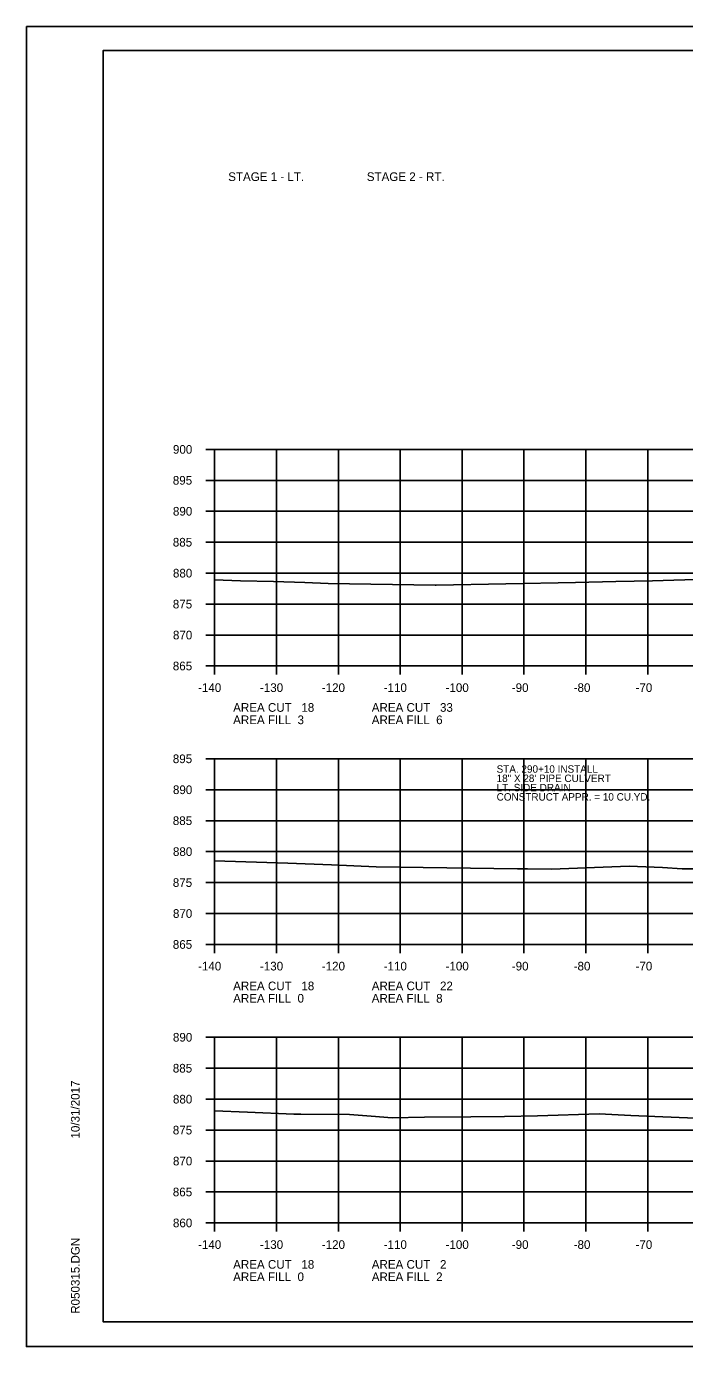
# Model space of a CAD drawing. Extents: x 1486524 to 1499135, y 326561 to 337924.
# Drawn here: x 1488812.5 to 1488918.8, y 332779.3 to 332992.6 of the extents above; entities that cross this region are included whole.
import ezdxf

# ---------------------------------------------------------------- set-up
doc = ezdxf.new("R2010")
doc.units = 0
for name, color, linetype in [('Default', 7, 'Continuous'), ('E_Const Align', 7, 'Continuous'), ('E_Const Align Station', 7, 'Continuous'), ('E_Ownership Information', 7, 'Continuous'), ('E_Property Line', 7, 'Continuous'), ('E_Proposed ROW Fig Annot', 7, 'Continuous'), ('E_Quarter Calls', 7, 'Continuous'), ('E_Tract Number', 7, 'Continuous')]:
    doc.layers.add(name, color=color, linetype=linetype)

msp = doc.modelspace()

# ---------------------------------------------------------------- linework, layer by layer
at = {"layer": 'E_Const Align'}
for p, q in [((1488841.49, 332924.29), (1488842.89, 332924.29)), ((1488842.89, 332889.29), (1488842.89, 332924.29)), ((1488841.49, 332919.29), (1488842.89, 332919.29)), ((1488841.49, 332914.29), (1488842.89, 332914.29)), ((1488841.49, 332909.29), (1488842.89, 332909.29)), ((1488841.49, 332904.29), (1488842.89, 332904.29)), ((1488841.49, 332899.29), (1488842.89, 332899.29)), ((1488841.49, 332894.29), (1488842.89, 332894.29)), ((1488841.49, 332889.29), (1488842.89, 332889.29)), ((1488842.89, 332889.29), (1489122.89, 332889.29)), ((1488842.89, 332887.89), (1488842.89, 332889.29)), ((1488852.89, 332887.89), (1488852.89, 332889.29)), ((1488862.89, 332887.89), (1488862.89, 332889.29)), ((1488872.89, 332887.89), (1488872.89, 332889.29)), ((1488882.89, 332887.89), (1488882.89, 332889.29)), ((1488892.89, 332887.89), (1488892.89, 332889.29)), ((1488902.89, 332887.89), (1488902.89, 332889.29)), ((1488912.89, 332887.89), (1488912.89, 332889.29)), ((1488841.49, 332874.29), (1488842.89, 332874.29)), ((1488842.89, 332844.29), (1488842.89, 332874.29)), ((1488841.49, 332869.29), (1488842.89, 332869.29)), ((1488841.49, 332864.29), (1488842.89, 332864.29)), ((1488841.49, 332859.29), (1488842.89, 332859.29)), ((1488841.49, 332854.29), (1488842.89, 332854.29)), ((1488841.49, 332849.29), (1488842.89, 332849.29)), ((1488841.49, 332844.29), (1488842.89, 332844.29)), ((1488842.89, 332844.29), (1489122.89, 332844.29)), ((1488842.89, 332842.89), (1488842.89, 332844.29)), ((1488852.89, 332842.89), (1488852.89, 332844.29)), ((1488862.89, 332842.89), (1488862.89, 332844.29)), ((1488872.89, 332842.89), (1488872.89, 332844.29)), ((1488882.89, 332842.89), (1488882.89, 332844.29)), ((1488892.89, 332842.89), (1488892.89, 332844.29)), ((1488902.89, 332842.89), (1488902.89, 332844.29)), ((1488912.89, 332842.89), (1488912.89, 332844.29)), ((1488841.49, 332829.29), (1488842.89, 332829.29)), ((1488842.89, 332799.29), (1488842.89, 332829.29)), ((1488841.49, 332824.29), (1488842.89, 332824.29)), ((1488841.49, 332819.29), (1488842.89, 332819.29)), ((1488841.49, 332814.29), (1488842.89, 332814.29)), ((1488841.49, 332809.29), (1488842.89, 332809.29)), ((1488841.49, 332804.29), (1488842.89, 332804.29)), ((1488841.49, 332799.29), (1488842.89, 332799.29)), ((1488842.89, 332799.29), (1489122.89, 332799.29)), ((1488842.89, 332797.89), (1488842.89, 332799.29)), ((1488852.89, 332797.89), (1488852.89, 332799.29)), ((1488862.89, 332797.89), (1488862.89, 332799.29)), ((1488872.89, 332797.89), (1488872.89, 332799.29)), ((1488882.89, 332797.89), (1488882.89, 332799.29)), ((1488892.89, 332797.89), (1488892.89, 332799.29)), ((1488902.89, 332797.89), (1488902.89, 332799.29)), ((1488912.89, 332797.89), (1488912.89, 332799.29))]:
    msp.add_line(p, q, dxfattribs=at)
at = {"layer": 'E_Ownership Information'}
for p, q in [((1488842.89, 332924.29), (1489122.89, 332924.29)), ((1488842.89, 332889.29), (1488842.89, 332924.29)), ((1488842.89, 332924.29), (1489122.89, 332924.29)), ((1488842.89, 332889.29), (1488842.89, 332924.29)), ((1488852.89, 332889.29), (1488852.89, 332924.29)), ((1488852.89, 332889.29), (1488852.89, 332924.29)), ((1488862.89, 332889.29), (1488862.89, 332924.29)), ((1488862.89, 332889.29), (1488862.89, 332924.29)), ((1488872.89, 332889.29), (1488872.89, 332924.29)), ((1488872.89, 332889.29), (1488872.89, 332924.29)), ((1488882.89, 332889.29), (1488882.89, 332924.29)), ((1488882.89, 332889.29), (1488882.89, 332924.29)), ((1488892.89, 332889.29), (1488892.89, 332924.29)), ((1488892.89, 332889.29), (1488892.89, 332924.29)), ((1488902.89, 332889.29), (1488902.89, 332924.29)), ((1488902.89, 332889.29), (1488902.89, 332924.29)), ((1488912.89, 332889.29), (1488912.89, 332924.29)), ((1488912.89, 332889.29), (1488912.89, 332924.29)), ((1488842.89, 332919.29), (1489122.89, 332919.29)), ((1488842.89, 332919.29), (1489122.89, 332919.29)), ((1488842.89, 332914.29), (1489122.89, 332914.29)), ((1488842.89, 332914.29), (1489122.89, 332914.29)), ((1488842.89, 332909.29), (1489122.89, 332909.29)), ((1488842.89, 332909.29), (1489122.89, 332909.29)), ((1488842.89, 332904.29), (1489122.89, 332904.29)), ((1488842.89, 332904.29), (1489122.89, 332904.29)), ((1488842.89, 332899.29), (1489122.89, 332899.29)), ((1488842.89, 332899.29), (1489122.89, 332899.29)), ((1488842.89, 332894.29), (1489122.89, 332894.29)), ((1488842.89, 332894.29), (1489122.89, 332894.29)), ((1488842.89, 332889.29), (1489122.89, 332889.29)), ((1488842.89, 332889.29), (1489122.89, 332889.29)), ((1488842.89, 332874.29), (1489122.89, 332874.29)), ((1488842.89, 332844.29), (1488842.89, 332874.29)), ((1488852.89, 332844.29), (1488852.89, 332874.29)), ((1488862.89, 332844.29), (1488862.89, 332874.29)), ((1488872.89, 332844.29), (1488872.89, 332874.29)), ((1488882.89, 332844.29), (1488882.89, 332874.29)), ((1488892.89, 332844.29), (1488892.89, 332874.29)), ((1488902.89, 332844.29), (1488902.89, 332874.29)), ((1488912.89, 332844.29), (1488912.89, 332874.29)), ((1488842.89, 332869.29), (1489122.89, 332869.29)), ((1488842.89, 332864.29), (1489122.89, 332864.29)), ((1488842.89, 332859.29), (1489122.89, 332859.29)), ((1488842.89, 332854.29), (1489122.89, 332854.29)), ((1488842.89, 332849.29), (1489122.89, 332849.29)), ((1488842.89, 332844.29), (1489122.89, 332844.29)), ((1488842.89, 332829.29), (1489122.89, 332829.29)), ((1488842.89, 332799.29), (1488842.89, 332829.29)), ((1488852.89, 332799.29), (1488852.89, 332829.29)), ((1488862.89, 332799.29), (1488862.89, 332829.29)), ((1488872.89, 332799.29), (1488872.89, 332829.29)), ((1488882.89, 332799.29), (1488882.89, 332829.29)), ((1488892.89, 332799.29), (1488892.89, 332829.29)), ((1488902.89, 332799.29), (1488902.89, 332829.29)), ((1488912.89, 332799.29), (1488912.89, 332829.29)), ((1488842.89, 332824.29), (1489122.89, 332824.29)), ((1488842.89, 332819.29), (1489122.89, 332819.29)), ((1488842.89, 332814.29), (1489122.89, 332814.29)), ((1488842.89, 332809.29), (1489122.89, 332809.29)), ((1488842.89, 332804.29), (1489122.89, 332804.29)), ((1488842.89, 332799.29), (1489122.89, 332799.29))]:
    msp.add_line(p, q, dxfattribs=at)
at = {"layer": 'E_Property Line'}
for p, q in [((1488824.89, 332988.75), (1489141.07, 332988.75)), ((1488824.89, 332783.29), (1488824.89, 332988.75)), ((1488824.89, 332783.29), (1488824.89, 332783.29)), ((1489141.07, 332783.29), (1488824.89, 332783.29))]:
    msp.add_line(p, q, dxfattribs=at)
at = {"layer": 'E_Quarter Calls'}
for p, q in [((1488812.48, 332992.64), (1489145.82, 332992.64)), ((1488812.48, 332779.31), (1489145.82, 332779.31))]:
    msp.add_line(p, q, dxfattribs=at)
for points in [[(1488812.48, 332992.64), (1489145.82, 332992.64), (1489145.82, 332779.31), (1488812.48, 332779.31)], [(1489058.81, 332988.75), (1489058.81, 332978.87), (1489094.54, 332978.87), (1489094.54, 332975.95), (1489117.74, 332975.95), (1489117.74, 332951.62), (1489141.07, 332951.62), (1489141.07, 332783.29), (1488824.89, 332783.29), (1488824.89, 332988.75)]]:
    msp.add_lwpolyline(points, close=True, dxfattribs=at)
at = {"layer": 'E_Tract Number'}
for points in [[(1488842.89, 332903.23), (1488847.1, 332903.05), (1488852.41, 332902.94), (1488857.47, 332902.76), (1488861.24, 332902.6), (1488878.56, 332902.36), (1488878.59, 332902.36), (1488878.59, 332902.36), (1488878.72, 332902.36), (1488901.23, 332902.78), (1488907.76, 332902.94), (1488913.68, 332903.06), (1488931.02, 332903.57)], [(1488842.89, 332857.83), (1488854.74, 332857.41), (1488861.8, 332857.14), (1488868.98, 332856.86), (1488891.82, 332856.49), (1488892.61, 332856.5), (1488893.45, 332856.5), (1488897.36, 332856.47), (1488909.9, 332856.95), (1488915.29, 332856.75), (1488918.45, 332856.49), (1488929.92, 332856.53)], [(1488842.89, 332817.41), (1488848.23, 332817.17), (1488855.71, 332816.85), (1488856.85, 332816.84), (1488864.69, 332816.79), (1488868.19, 332816.56), (1488871.59, 332816.27), (1488876.82, 332816.36), (1488884.28, 332816.44), (1488889.76, 332816.49), (1488895.05, 332816.58), (1488905.02, 332816.94), (1488910.16, 332816.67), (1488915.33, 332816.45), (1488924.6, 332816.06)]]:
    msp.add_lwpolyline(points, dxfattribs=at)

# ---------------------------------------------------------------- texts
at = {"layer": 'Default'}
for s, p in [('STAGE 1 - LT.', (1488845.09, 332967.66)), ('STAGE 2 - RT.', (1488867.49, 332967.66))]:
    msp.add_text(s, height=1.4, dxfattribs=at).set_placement(p)
at = {"layer": 'E_Const Align Station'}
for s, p in [('900', (1488836.16, 332923.59)), ('895', (1488836.14, 332918.59)), ('890', (1488836.16, 332913.59)), ('885', (1488836.14, 332908.59)), ('880', (1488836.16, 332903.59)), ('875', (1488836.14, 332898.59)), ('870', (1488836.16, 332893.59)), ('865', (1488836.14, 332888.59)), ('-140', (1488840.22, 332885.09)), ('-130', (1488850.22, 332885.09)), ('-120', (1488860.22, 332885.09)), ('-110', (1488870.22, 332885.09)), ('-100', (1488880.22, 332885.09)), ('-90', (1488890.92, 332885.09)), ('-80', (1488900.92, 332885.09)), ('-70', (1488910.92, 332885.09)), ('AREA CUT   18', (1488845.89, 332881.89)), ('AREA CUT   33', (1488868.29, 332881.89)), ('AREA FILL  3', (1488845.89, 332879.89)), ('AREA FILL  6', (1488868.29, 332879.89)), ('895', (1488836.14, 332873.59)), ('890', (1488836.16, 332868.59)), ('885', (1488836.14, 332863.59)), ('880', (1488836.16, 332858.59)), ('875', (1488836.14, 332853.59)), ('870', (1488836.16, 332848.59)), ('865', (1488836.14, 332843.59)), ('-140', (1488840.22, 332840.09)), ('-130', (1488850.22, 332840.09)), ('-120', (1488860.22, 332840.09)), ('-110', (1488870.22, 332840.09)), ('-100', (1488880.22, 332840.09)), ('-90', (1488890.92, 332840.09)), ('-80', (1488900.92, 332840.09)), ('-70', (1488910.92, 332840.09)), ('AREA CUT   18', (1488845.89, 332836.89)), ('AREA CUT   22', (1488868.29, 332836.89)), ('AREA FILL  0', (1488845.89, 332834.89)), ('AREA FILL  8', (1488868.29, 332834.89)), ('890', (1488836.16, 332828.59)), ('885', (1488836.14, 332823.59)), ('880', (1488836.16, 332818.59)), ('875', (1488836.14, 332813.59)), ('870', (1488836.16, 332808.59)), ('865', (1488836.14, 332803.59)), ('860', (1488836.16, 332798.59)), ('-140', (1488840.22, 332795.09)), ('-130', (1488850.22, 332795.09)), ('-120', (1488860.22, 332795.09)), ('-110', (1488870.22, 332795.09)), ('-100', (1488880.22, 332795.09)), ('-90', (1488890.92, 332795.09)), ('-80', (1488900.92, 332795.09)), ('-70', (1488910.92, 332795.09)), ('AREA CUT   18', (1488845.89, 332791.89)), ('AREA CUT   2', (1488868.29, 332791.89)), ('AREA FILL  0', (1488845.89, 332789.89)), ('AREA FILL  2', (1488868.29, 332789.89))]:
    msp.add_text(s, height=1.4, dxfattribs=at).set_placement(p)
at = {"layer": 'E_Property Line'}
for s, p in [('10/31/2017', (1488821.08, 332812.93)), ('R050315.DGN', (1488821.08, 332784.61))]:
    msp.add_text(s, height=1.4, rotation=90, dxfattribs=at).set_placement(p)
at = {"layer": 'E_Proposed ROW Fig Annot'}
for s, p in [('STA. 290+10 INSTALL', (1488888.47, 332872.04)), ('18" X 28\' PIPE CULVERT', (1488888.47, 332870.54)), ('CONSTRUCT APPR. = 10 CU.YD.', (1488888.47, 332867.54)), ('LT. SIDE DRAIN', (1488888.47, 332869.04))]:
    msp.add_text(s, height=1.2, rotation=360, dxfattribs=at).set_placement(p)

doc.saveas('drawing.dxf')
